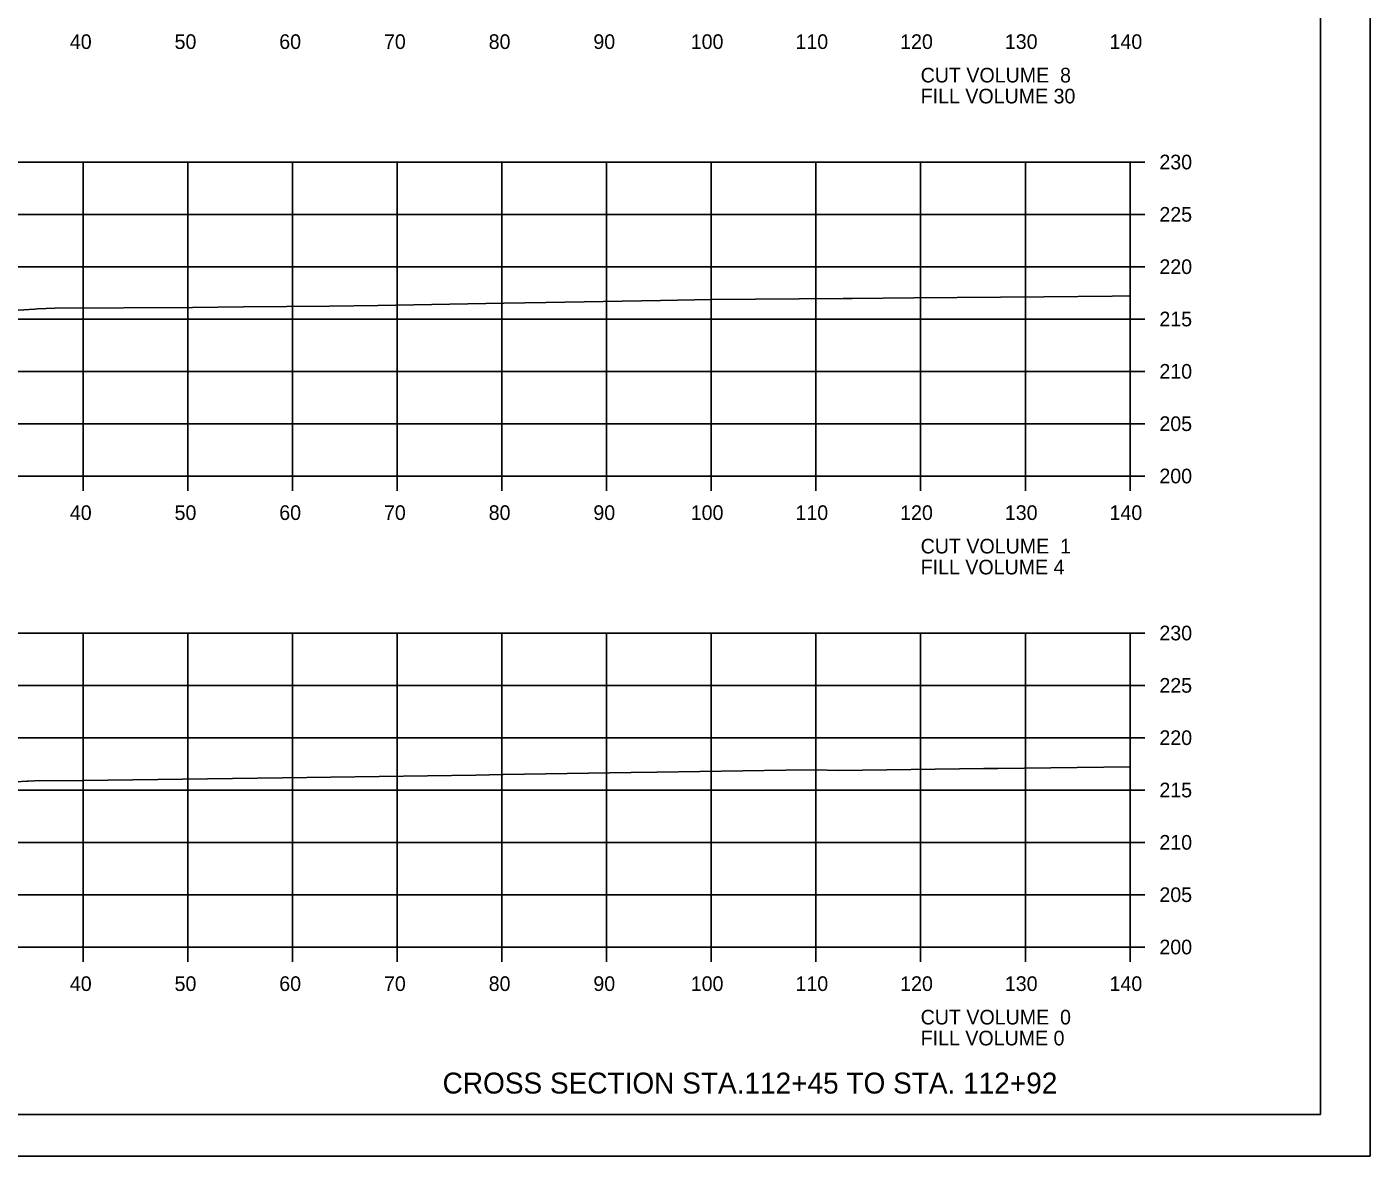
# Model space of a CAD drawing. Extents: x 1368968 to 1369915, y 377395 to 380381.
# Drawn here: x 1369786.4 to 1369914.7, y 377821.4 to 377929.3 of the extents above; entities that cross this region are included whole.
import ezdxf

# ---------------------------------------------------------------- set-up
doc = ezdxf.new("R2010")
doc.units = 0
for name, color, linetype in [('S_BREAKLINE_ANNOT', 7, 'Continuous'), ('S_BRIDGE', 7, 'Continuous'), ('S_BRIDGE_ANNOT', 7, 'Continuous'), ('S_CONTOUR_MINOR', 7, 'Continuous'), ('S_CTL_TABLE', 7, 'Continuous'), ('S_DITCHLINE_ANNOT', 7, 'Continuous'), ('S_DROP_INLET', 7, 'Continuous')]:
    doc.layers.add(name, color=color, linetype=linetype)

msp = doc.modelspace()

# ---------------------------------------------------------------- linework, layer by layer
at = {"layer": 'S_BREAKLINE_ANNOT'}
for p, q in [((1369891.78, 377886.35), (1369891.78, 377916.35)), ((1369893.18, 377916.35), (1369891.78, 377916.35)), ((1369893.18, 377911.35), (1369891.78, 377911.35)), ((1369893.18, 377906.35), (1369891.78, 377906.35)), ((1369893.18, 377901.35), (1369891.78, 377901.35)), ((1369893.18, 377896.35), (1369891.78, 377896.35)), ((1369893.18, 377891.35), (1369891.78, 377891.35)), ((1369611.78, 377886.35), (1369891.78, 377886.35)), ((1369791.78, 377884.95), (1369791.78, 377886.35)), ((1369801.78, 377884.95), (1369801.78, 377886.35)), ((1369811.78, 377884.95), (1369811.78, 377886.35)), ((1369821.78, 377884.95), (1369821.78, 377886.35)), ((1369831.78, 377884.95), (1369831.78, 377886.35)), ((1369841.78, 377884.95), (1369841.78, 377886.35)), ((1369851.78, 377884.95), (1369851.78, 377886.35)), ((1369861.78, 377884.95), (1369861.78, 377886.35)), ((1369871.78, 377884.95), (1369871.78, 377886.35)), ((1369881.78, 377884.95), (1369881.78, 377886.35)), ((1369891.78, 377884.95), (1369891.78, 377886.35)), ((1369893.18, 377886.35), (1369891.78, 377886.35)), ((1369891.78, 377841.35), (1369891.78, 377871.35)), ((1369893.18, 377871.35), (1369891.78, 377871.35)), ((1369893.18, 377866.35), (1369891.78, 377866.35)), ((1369893.18, 377861.35), (1369891.78, 377861.35)), ((1369893.18, 377856.35), (1369891.78, 377856.35)), ((1369893.18, 377851.35), (1369891.78, 377851.35)), ((1369893.18, 377846.35), (1369891.78, 377846.35)), ((1369611.78, 377841.35), (1369891.78, 377841.35)), ((1369791.78, 377839.95), (1369791.78, 377841.35)), ((1369801.78, 377839.95), (1369801.78, 377841.35)), ((1369811.78, 377839.95), (1369811.78, 377841.35)), ((1369821.78, 377839.95), (1369821.78, 377841.35)), ((1369831.78, 377839.95), (1369831.78, 377841.35)), ((1369841.78, 377839.95), (1369841.78, 377841.35)), ((1369851.78, 377839.95), (1369851.78, 377841.35)), ((1369861.78, 377839.95), (1369861.78, 377841.35)), ((1369871.78, 377839.95), (1369871.78, 377841.35)), ((1369881.78, 377839.95), (1369881.78, 377841.35)), ((1369891.78, 377839.95), (1369891.78, 377841.35)), ((1369893.18, 377841.35), (1369891.78, 377841.35))]:
    msp.add_line(p, q, dxfattribs=at)
at = {"layer": 'S_BRIDGE_ANNOT'}
for q in [(1369909.96, 378030.81), (1369593.78, 377825.35)]:
    msp.add_line((1369909.96, 377825.35), q, dxfattribs=at)
at = {"layer": 'S_CTL_TABLE'}
for points in [[(1369783.99, 377902.09), (1369787.17, 377902.29), (1369787.42, 377902.31), (1369789.09, 377902.39), (1369802.23, 377902.46), (1369807.1, 377902.53), (1369815.31, 377902.58), (1369819.92, 377902.64), (1369831.96, 377902.87), (1369835.98, 377902.93), (1369846.93, 377903.13), (1369851.8, 377903.21), (1369864.38, 377903.32), (1369865.24, 377903.3), (1369871.12, 377903.37), (1369883.55, 377903.46), (1369890.06, 377903.54), (1369891.78, 377903.56)], [(1369785.33, 377857.12), (1369786.45, 377857.19), (1369786.54, 377857.19), (1369787.13, 377857.22), (1369791.77, 377857.25), (1369808.43, 377857.49), (1369810.82, 377857.5), (1369829.3, 377857.77), (1369831.91, 377857.82), (1369844.12, 377858.01), (1369846.58, 377858.06), (1369858.91, 377858.25), (1369861.84, 377858.28), (1369863.89, 377858.23), (1369877.8, 377858.4), (1369879.16, 377858.41), (1369891.78, 377858.56)]]:
    msp.add_lwpolyline(points, dxfattribs=at)
at = {"layer": 'S_DITCHLINE_ANNOT'}
for p, q in [((1369611.78, 377916.35), (1369891.78, 377916.35)), ((1369791.78, 377886.35), (1369791.78, 377916.35)), ((1369801.78, 377886.35), (1369801.78, 377916.35)), ((1369811.78, 377886.35), (1369811.78, 377916.35)), ((1369821.78, 377886.35), (1369821.78, 377916.35)), ((1369831.78, 377886.35), (1369831.78, 377916.35)), ((1369841.78, 377886.35), (1369841.78, 377916.35)), ((1369851.78, 377886.35), (1369851.78, 377916.35)), ((1369861.78, 377886.35), (1369861.78, 377916.35)), ((1369871.78, 377886.35), (1369871.78, 377916.35)), ((1369881.78, 377886.35), (1369881.78, 377916.35)), ((1369891.78, 377886.35), (1369891.78, 377916.35)), ((1369611.78, 377911.35), (1369891.78, 377911.35)), ((1369611.78, 377906.35), (1369891.78, 377906.35)), ((1369611.78, 377901.35), (1369891.78, 377901.35)), ((1369611.78, 377896.35), (1369891.78, 377896.35)), ((1369611.78, 377891.35), (1369891.78, 377891.35)), ((1369611.78, 377886.35), (1369891.78, 377886.35)), ((1369611.78, 377871.35), (1369891.78, 377871.35)), ((1369791.78, 377841.35), (1369791.78, 377871.35)), ((1369801.78, 377841.35), (1369801.78, 377871.35)), ((1369811.78, 377841.35), (1369811.78, 377871.35)), ((1369821.78, 377841.35), (1369821.78, 377871.35)), ((1369831.78, 377841.35), (1369831.78, 377871.35)), ((1369841.78, 377841.35), (1369841.78, 377871.35)), ((1369851.78, 377841.35), (1369851.78, 377871.35)), ((1369861.78, 377841.35), (1369861.78, 377871.35)), ((1369871.78, 377841.35), (1369871.78, 377871.35)), ((1369881.78, 377841.35), (1369881.78, 377871.35)), ((1369891.78, 377841.35), (1369891.78, 377871.35)), ((1369611.78, 377866.35), (1369891.78, 377866.35)), ((1369611.78, 377861.35), (1369891.78, 377861.35)), ((1369611.78, 377856.35), (1369891.78, 377856.35)), ((1369611.78, 377851.35), (1369891.78, 377851.35)), ((1369611.78, 377846.35), (1369891.78, 377846.35)), ((1369611.78, 377841.35), (1369891.78, 377841.35))]:
    msp.add_line(p, q, dxfattribs=at)
at = {"layer": 'S_DROP_INLET'}
msp.add_line((1369581.38, 377821.37), (1369914.71, 377821.37), dxfattribs=at)
for points in [[(1369581.37, 378034.71), (1369914.71, 378034.71), (1369914.71, 377821.37), (1369581.37, 377821.37)], [(1369827.7, 378030.81), (1369827.7, 378020.93), (1369863.43, 378020.93), (1369863.43, 378018.01), (1369886.63, 378018.01), (1369886.63, 377993.68), (1369909.96, 377993.68), (1369909.96, 377825.35), (1369593.78, 377825.35), (1369593.78, 378030.81)]]:
    msp.add_lwpolyline(points, close=True, dxfattribs=at)

# ---------------------------------------------------------------- texts
at = {"layer": 'S_BRIDGE'}
for s, p in [('40', (1369790.52, 377927.15)), ('50', (1369800.52, 377927.15)), ('60', (1369810.52, 377927.15)), ('70', (1369820.52, 377927.15)), ('80', (1369830.52, 377927.15)), ('90', (1369840.52, 377927.15)), ('100', (1369849.82, 377927.15)), ('110', (1369859.82, 377927.15)), ('120', (1369869.82, 377927.15)), ('130', (1369879.82, 377927.15)), ('140', (1369889.82, 377927.15)), ('CUT VOLUME  8', (1369871.78, 377923.95)), ('FILL VOLUME 30', (1369871.78, 377921.95)), ('230', (1369894.58, 377915.65)), ('225', (1369894.58, 377910.65)), ('220', (1369894.58, 377905.65)), ('215', (1369894.58, 377900.65)), ('210', (1369894.58, 377895.65)), ('205', (1369894.58, 377890.65)), ('200', (1369894.58, 377885.65)), ('40', (1369790.52, 377882.15)), ('50', (1369800.52, 377882.15)), ('60', (1369810.52, 377882.15)), ('70', (1369820.52, 377882.15)), ('80', (1369830.52, 377882.15)), ('90', (1369840.52, 377882.15)), ('100', (1369849.82, 377882.15)), ('110', (1369859.82, 377882.15)), ('120', (1369869.82, 377882.15)), ('130', (1369879.82, 377882.15)), ('140', (1369889.82, 377882.15)), ('CUT VOLUME  1', (1369871.78, 377878.95)), ('FILL VOLUME 4', (1369871.78, 377876.95)), ('230', (1369894.58, 377870.65)), ('225', (1369894.58, 377865.65)), ('220', (1369894.58, 377860.65)), ('215', (1369894.58, 377855.65)), ('210', (1369894.58, 377850.65)), ('205', (1369894.58, 377845.65)), ('200', (1369894.58, 377840.65)), ('40', (1369790.52, 377837.15)), ('50', (1369800.52, 377837.15)), ('60', (1369810.52, 377837.15)), ('70', (1369820.52, 377837.15)), ('80', (1369830.52, 377837.15)), ('90', (1369840.52, 377837.15)), ('100', (1369849.82, 377837.15)), ('110', (1369859.82, 377837.15)), ('120', (1369869.82, 377837.15)), ('130', (1369879.82, 377837.15)), ('140', (1369889.82, 377837.15)), ('CUT VOLUME  0', (1369871.78, 377833.95)), ('FILL VOLUME 0', (1369871.78, 377831.95))]:
    msp.add_text(s, height=1.4, dxfattribs=at).set_placement(p)
at = {"layer": 'S_CONTOUR_MINOR'}
msp.add_text('CROSS SECTION STA.112+45 TO STA. 112+92', height=2, dxfattribs=at).set_placement((1369826.12, 377827.35))

doc.saveas('drawing.dxf')
